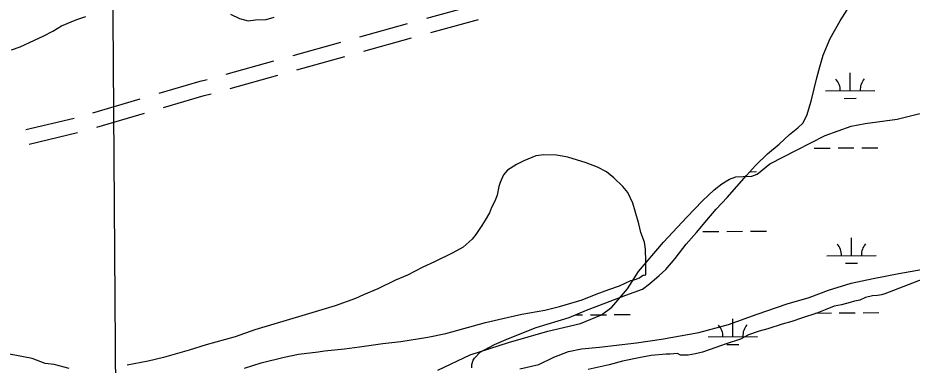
# Model space of a CAD drawing. Extents: x 3540316 to 3578335, y 553172 to 578787.
# Drawn here: x 3560083 to 3561886, y 566513 to 567214 of the extents above; entities that cross this region are included whole.
import ezdxf

# ---------------------------------------------------------------- set-up
doc = ezdxf.new("R2010")
doc.units = 0
for name, color, linetype in [('V-GRID-MAJR', 7, 'Continuous'), ('V-ROAD-CNTR', 7, 'Continuous'), ('V-SITE-VEGE', 7, 'Continuous'), ('V-TOPO-SHOR', 7, 'Continuous'), ('V-WETL-SWMP', 7, 'Continuous')]:
    doc.layers.add(name, color=color, linetype=linetype)

msp = doc.modelspace()

# ---------------------------------------------------------------- linework, layer by layer
at = {"layer": 'V-GRID-MAJR'}
msp.add_spline([(3560340.269, 558695.246), (3560293.573, 564752.677), (3560246.85, 570813.577), (3560200.127, 576874.4940000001), (3560200.1, 576877.944)], degree=3, dxfattribs=at)
at = {"layer": 'V-ROAD-CNTR'}
for points in [[(3560907.269147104, 567212.902547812), (3561003.618954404, 567239.6734942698)], [(3560915.3011310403, 567183.9986056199), (3561011.6509383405, 567210.769552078)], [(3560772.3794168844, 567175.4236227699), (3560868.729224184, 567202.194569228)], [(3560780.4114008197, 567146.519680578), (3560876.7612081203, 567173.2906270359)], [(3560637.489686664, 567137.9446977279), (3560733.8394939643, 567164.715644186)], [(3560645.5216706, 567109.0407555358), (3560741.8714779, 567135.8117019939)], [(3560502.599956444, 567100.4657726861), (3560598.9497637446, 567127.2367191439)], [(3560510.63194038, 567071.561830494), (3560606.9817476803, 567098.3327769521)], [(3560367.850225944, 567061.6638502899), (3560450.2170612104, 567085.9118017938), (3560464.060033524, 567089.757794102)], [(3560376.322209, 567032.885907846), (3560458.4690447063, 567057.0678594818), (3560472.09201746, 567060.8538519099)], [(3560233.548494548, 567022.1279293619), (3560329.4783026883, 567050.3678728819)], [(3560098.510764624, 566988.31399699), (3560195.75257014, 567011.6369503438)], [(3560242.020477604, 566993.349986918), (3560337.9502857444, 567021.5899304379)], [(3560105.5067506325, 566959.1420553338), (3560202.7485561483, 566982.465008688)]]:
    msp.add_lwpolyline(points, dxfattribs=at)
at = {"layer": 'V-SITE-VEGE'}
for points in [[(3560069.811, 567149.063), (3560087.0700000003, 567155.389), (3560116.219, 567169.154), (3560134.571, 567177.625), (3560152.934, 567187.1680000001), (3560170.225, 567197.795), (3560201.5160000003, 567210.47), (3560219.852, 567216.7880000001)], [(3560511.4220000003, 567221.054), (3560529.643, 567212.312), (3560546.823, 567207.88), (3560561.899, 567209.915), (3560583.423, 567210.833), (3560599.588, 567215.015)], [(3561269.827, 566902.9180000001), (3561251.614, 566912.738), (3561229.086, 566921.514), (3561191.517, 566932.553), (3561168.961, 566937.026), (3561143.142, 566937.218), (3561126.989, 566935.188), (3561103.253, 566925.686), (3561088.136, 566918.268), (3561069.7600000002, 566906.572), (3561062.1580000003, 566896.946), (3561055.59, 566881.934), (3561052.299, 566873.353), (3561048.9420000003, 566856.166), (3561044.551, 566844.366), (3561037.9990000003, 566831.506), (3561033.615, 566820.781), (3561024.896, 566805.786), (3561018.361, 566795.077), (3561006.3910000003, 566776.878), (3560998.788, 566767.252), (3560980.381, 566751.256), (3560959.8540000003, 566739.576), (3560923.1410000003, 566721.562), (3560899.395, 566710.984), (3560868.077, 566695.081), (3560844.33, 566684.501), (3560808.703, 566667.556), (3560779.562, 566654.8640000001), (3560763.369, 566647.457), (3560722.378, 566632.703), (3560662.003, 566614.8690000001), (3560560.65, 566584.432), (3560520.742, 566570.745), (3560462.526, 566553.97), (3560428.021, 566543.4720000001), (3560376.274, 566528.7980000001), (3560345.022, 566521.503), (3560303.005, 566513.21)], [(3560539.631, 566507.132), (3560573.058, 566517.638), (3560619.403, 566529.125), (3560648.4960000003, 566535.362), (3560688.338, 566540.441), (3560701.261, 566542.497), (3560741.097, 566546.501), (3560771.2490000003, 566550.576), (3560818.63, 566556.675), (3560855.238, 566560.706), (3560909.094, 566569.983), (3560945.725, 566577.237), (3561025.498, 566599.23), (3561069.684, 566609.657), (3561098.776, 566615.893), (3561145.098, 566624.153), (3561175.273, 566631.456), (3561220.558, 566645.102), (3561248.616, 566656.724), (3561274.507, 566666.212), (3561296.076, 566673.581), (3561318.747, 566684.169), (3561327.37, 566686.256), (3561336, 566689.4180000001), (3561340.325, 566692.613), (3561343.569, 566694.741), (3561345.722, 566694.725), (3561348.955, 566695.775), (3561349.1580000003, 566722.67), (3561348.267, 566747.42), (3561346.221, 566761.42), (3561338.838, 566780.839), (3561334.66, 566798.081), (3561327.324, 566823.955), (3561323.144, 566840.1240000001), (3561312.548, 566861.719), (3561302.955, 566873.626), (3561284.798, 566890.9720000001), (3561269.827, 566902.9180000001)], [(3561916.471, 566689.83), (3561831.239, 566657.1190000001), (3561824.769, 566655.014), (3561816.1550000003, 566654.004), (3561806.464, 566653.003), (3561792.4560000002, 566649.88), (3561780.5840000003, 566644.59), (3561769.809, 566642.519), (3561761.181, 566639.357), (3561743.937, 566635.183), (3561728.8510000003, 566632.068), (3561710.507, 566624.677), (3561694.324, 566618.3420000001), (3561665.208, 566608.879), (3561643.636, 566601.512), (3561624.233, 566596.277), (3561595.117, 566586.813), (3561577.864, 566581.564), (3561556.293, 566574.196), (3561540.093, 566565.711), (3561510.977, 566556.247), (3561490.48, 566548.87), (3561463.514, 566539.392), (3561449.506, 566536.269), (3561434.423, 566533.156), (3561419.362, 566533.268), (3561412.933, 566536.5430000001), (3561397.864, 566535.581), (3561390.333, 566535.636), (3561360.187, 566532.636), (3561338.644, 566528.495), (3561302.011, 566521.2390000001), (3561275.062, 566513.911), (3561233.037, 566504.5430000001)], [(3560185.693, 566506.561), (3560155.631, 566514.316), (3560137.361, 566516.606), (3560111.615, 566526.481), (3560065.4250000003, 566535.433)]]:
    msp.add_lwpolyline(points, dxfattribs=at)
at = {"layer": 'V-TOPO-SHOR'}
for points in [[(3560929.873, 566503.02), (3560994.5670000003, 566533.959), (3561072.111, 566559.161), (3561151.2460000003, 566581.935), (3561217.437, 566597.553), (3561259.466, 566614.965), (3561280.532, 566630.116), (3561312.233, 566666.943), (3561334.253, 566702.233), (3561384.654, 566761.481), (3561431.7660000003, 566811.8910000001), (3561463.4390000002, 566844.689), (3561486.972, 566867.074), (3561502.3710000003, 566879.045), (3561517.754, 566888.599), (3561530.683, 566893.338), (3561545.191, 566894.034), (3561562.9220000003, 566894.706), (3561573.426, 566898.656), (3561599.366, 566919.4130000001), (3561652.756, 566947.212), (3561710.9930000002, 566976.589), (3561763.5100000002, 566995.535), (3561791.751, 567000.962), (3561856.276, 567009.34), (3561940.234, 567030.468)], [(3561095.077, 566505.809), (3561133.012, 566514.388), (3561163.745, 566529.4670000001), (3561192.836, 566540.529), (3561219.467, 566545.97), (3561255.755, 566549.726), (3561283.9790000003, 566552.7390000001), (3561329.948, 566558.033), (3561380.767, 566565.709), (3561455.804, 566578.845), (3561515.552, 566595.317), (3561573.721, 566615.832), (3561634.316, 566637.133), (3561678.7260000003, 566649.691), (3561717.5160000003, 566664.709), (3561763.551, 566678.8690000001), (3561807.9390000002, 566688.204), (3561859.5810000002, 566698.29), (3561924.13, 566709.892)]]:
    msp.add_lwpolyline(points, dxfattribs=at)
at = {"layer": 'V-WETL-SWMP'}
for p, q in [((3561740.843059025, 567208.040188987), (3561754.9020547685, 567230.1602474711)), ((3561721.123058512, 567172.0721960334), (3561740.8430590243, 567208.040188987)), ((3561706.9800580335, 567138.8402026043), (3561721.123058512, 567172.0721960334)), ((3561699.856071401, 567115.2790189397), (3561706.9800580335, 567138.8402026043)), ((3561694.1310802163, 567093.0958978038), (3561699.8560714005, 567115.2790189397)), ((3561761.3090075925, 567066.99323946), (3561761.0314972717, 567102.9921661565)), ((3561688.407084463, 567070.913839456), (3561694.1310802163, 567093.0958978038)), ((3561682.6610840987, 567045.9528444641), (3561688.407084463, 567070.913839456)), ((3561711.310493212, 567066.6078077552), (3561811.3075219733, 567067.378671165)), ((3561674.1060836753, 567016.8458502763), (3561682.6610840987, 567045.9528444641)), ((3561749.428315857, 567051.4701959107), (3561773.4276027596, 567051.655203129)), ((3561665.656083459, 567001.6298532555), (3561674.1060836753, 567016.8458502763)), ((3561639.0850694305, 566978.2160460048), (3561655.8590787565, 566991.9799178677)), ((3561655.8590787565, 566991.9799178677), (3561665.656083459, 567001.6298532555)), ((3561618.1020645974, 566958.927112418), (3561639.0850694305, 566978.2160460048)), ((3561594.3410597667, 566939.6591787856), (3561618.1020645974, 566958.927112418)), ((3561736.791583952, 566951.3688199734), (3561768.790633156, 566951.6154962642)), ((3561784.7901577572, 566951.73883441), (3561816.7892069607, 566951.985510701)), ((3561570.5480503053, 566916.2243087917), (3561594.3410597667, 566939.6591787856)), ((3561688.7930101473, 566950.9988055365), (3561720.792059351, 566951.2454818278)), ((3561552.3330545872, 566895.525249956), (3561570.5480503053, 566916.2243087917)), ((3561559.412413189, 566903.5700533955), (3561572.0903996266, 566903.667786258)), ((3561532.7180542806, 566873.4482541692), (3561552.3330545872, 566895.525249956)), ((3561513.103058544, 566851.3711955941), (3561532.7180542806, 566873.4482541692)), ((3561490.6990627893, 566827.9251372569), (3561513.103058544, 566851.3711955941)), ((3561472.473062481, 566805.8371414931), (3561490.6990627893, 566827.9251372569)), ((3561451.448062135, 566780.9921462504), (3561472.473062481, 566805.8371414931)), ((3561430.43305267, 566757.5362763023), (3561451.448062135, 566780.9921462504)), ((3561464.175215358, 566782.7613274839), (3561496.1742645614, 566783.0080037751)), ((3561512.1737891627, 566783.1313419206), (3561544.1728383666, 566783.3780182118)), ((3561560.172362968, 566783.5013563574), (3561592.1714121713, 566783.7480326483)), ((3561407.9880385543, 566728.534470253), (3561430.43305267, 566757.5362763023)), ((3561763.8734727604, 566734.3281578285), (3561763.5959624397, 566770.3270845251)), ((3561389.76202914, 566706.4475996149), (3561407.988038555, 566728.5344702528)), ((3561713.87495838, 566733.9427261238), (3561813.871987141, 566734.7135895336)), ((3561751.992781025, 566718.8051142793), (3561775.9920679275, 566718.9901214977)), ((3561375.777028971, 566694.0506019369), (3561389.76202914, 566706.4475996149)), ((3561356.2040287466, 566677.5296050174), (3561375.777028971, 566694.0506019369)), ((3561308.797028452, 566654.2736090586), (3561342.229028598, 566666.522607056)), ((3561342.229028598, 566666.522607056), (3561356.2040287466, 566677.5296050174)), ((3561268.3990282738, 566639.2996115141), (3561308.797028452, 566654.2736090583)), ((3561229.390032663, 566624.314551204), (3561268.3990282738, 566639.2996115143)), ((3561127.7160687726, 566588.9670550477), (3561194.5480461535, 566609.2973658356)), ((3561194.5480461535, 566609.2973658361), (3561229.390032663, 566624.314551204)), ((3561206.8479022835, 566614.5987059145), (3561221.463437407, 566614.7113750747)), ((3561237.462962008, 566614.8347132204), (3561269.4620112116, 566615.0813895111)), ((3561285.4615358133, 566615.2047276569), (3561317.4605850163, 566615.4514039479)), ((3561691.357475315, 566618.3337239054), (3561723.356524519, 566618.5804001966)), ((3561739.35604912, 566618.7037383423), (3561771.355098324, 566618.950414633)), ((3561787.354622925, 566619.0737527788), (3561819.3536721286, 566619.3204290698)), ((3561524.6563504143, 566570.6172729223), (3561524.378840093, 566606.6161996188)), ((3561071.986077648, 566567.1629330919), (3561127.7160687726, 566588.967055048)), ((3561014.8240864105, 566539.812812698), (3561044.110077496, 566554.871935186)), ((3561044.110077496, 566554.871935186), (3561071.986077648, 566567.1629330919)), ((3561071.904746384, 566567.1270727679), (3561072.761777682, 566567.1336795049)), ((3561474.657836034, 566570.2318412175), (3561574.6548647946, 566571.0027046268)), ((3561512.7756586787, 566555.0942293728), (3561536.774945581, 566555.2792365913)), ((3561003.6170771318, 566527.395940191), (3561014.8240864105, 566539.812812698)), ((3560997.966076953, 566514.9369426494), (3561000.807077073, 566523.2499409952)), ((3561000.807077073, 566523.2499409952), (3561003.6170771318, 566527.395940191)), ((3560997.91407685, 566507.9909440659), (3560997.966076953, 566514.9369426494))]:
    msp.add_line(p, q, dxfattribs=at)
for centre, radius, start, end in [((3561706.0640528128, 567067.0421809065), 35.24628790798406, 359.6698565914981, 41.21351492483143), ((3561816.546642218, 567067.8938760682), 35.24628790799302, 139.6698534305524, 181.21351176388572), ((3561708.6285179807, 566734.3770992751), 35.24628790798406, 359.6698565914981, 41.21351492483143), ((3561819.1111073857, 566735.2287944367), 35.24628790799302, 139.6698534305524, 181.21351176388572), ((3561469.4113956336, 566570.6662143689), 35.24628790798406, 359.6698565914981, 41.21351492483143), ((3561579.893985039, 566571.5179095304), 35.24628790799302, 139.6698534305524, 181.21351176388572)]:
    msp.add_arc(centre, radius, start, end, dxfattribs=at)

doc.saveas('drawing.dxf')
